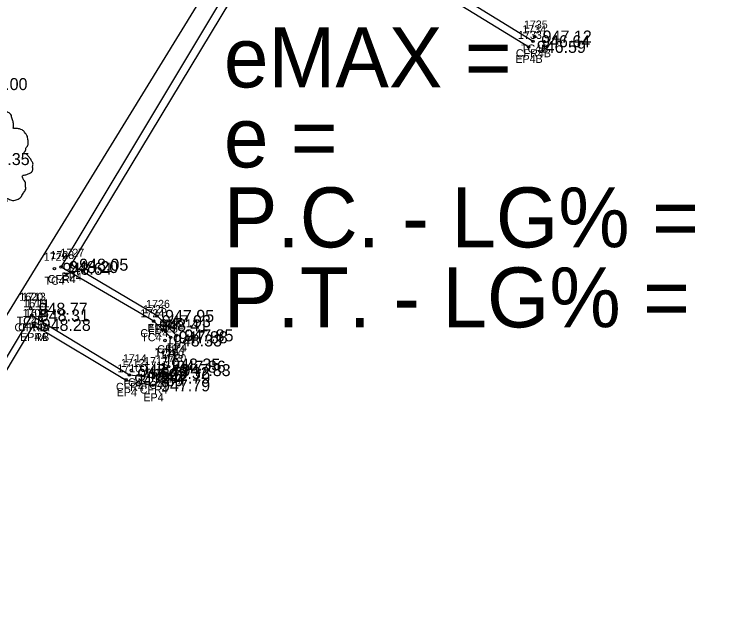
# Model space of a CAD drawing. Extents: x 1575382 to 1578175, y 1099175 to 1101955.
# Drawn here: x 1576548.8 to 1576639.7, y 1099693.2 to 1099768.1 of the extents above; entities that cross this region are included whole.
import ezdxf

# ---------------------------------------------------------------- set-up
doc = ezdxf.new("R2010")
doc.units = 0
for name, color, linetype in [('RD_EX_Conc', 7, 'Continuous'), ('RD_EX_Conc_txCode', 7, 'Continuous'), ('RD_EX_Road', 7, 'Continuous'), ('RD_EX_Road_txCode', 7, 'Continuous'), ('RD_EX_TX_Conc_ELEV', 7, 'Continuous'), ('RD_EX_TX_Road_ELEV', 7, 'Continuous'), ('RD_EX_TX_VEG_ELEV', 7, 'Continuous'), ('RD_EX_VEG', 7, 'Continuous'), ('RD_HC_Cl', 7, 'Continuous'), ('RD_HC_Data', 7, 'Continuous'), ('RD_SMD_Locator', 7, 'Continuous')]:
    doc.layers.add(name, color=color, linetype=linetype)

msp = doc.modelspace()

# ---------------------------------------------------------------- linework, layer by layer
at = {"layer": 'RD_EX_Conc'}
for points in [[(1576550.99, 1099730.502), (1576563.183, 1099723.06), (1576566.16, 1099722.72), (1576568.087, 1099724.089), (1576568.344, 1099727.767), (1576566.233, 1099729.776), (1576554.657, 1099736.543), (1576582.962, 1099783.724), (1576613.645, 1099764.773)], [(1576512.551, 1099607.177), (1576510.937, 1099614.704), (1576509.779, 1099617.424), (1576507.67, 1099619.314), (1576489.946, 1099629.698), (1576513.428, 1099668.52), (1576536.703, 1099706.656), (1576550.99, 1099730.502)]]:
    msp.add_lwpolyline(points, dxfattribs=at)
at = {"layer": 'RD_EX_Road'}
for points in [[(1576551.225, 1099729.305), (1576562.797, 1099722.393), (1576566.143, 1099721.751), (1576568.705, 1099723.652), (1576569.062, 1099728.001), (1576566.647, 1099730.438), (1576555.914, 1099736.833), (1576583.37, 1099782.321), (1576613.106, 1099764.068)], [(1576513.365, 1099607.479), (1576511.789, 1099614.931), (1576510.394, 1099617.93), (1576508.022, 1099620.011), (1576491.046, 1099629.975), (1576514.124, 1099668.026), (1576537.425, 1099706.248), (1576551.225, 1099729.305)]]:
    msp.add_lwpolyline(points, dxfattribs=at)
at = {"layer": 'RD_EX_VEG'}
msp.add_lwpolyline([(1576509.475, 1099607.149), (1576506.299, 1099616.087), (1576485.223, 1099628.587), (1576582.526, 1099787.012), (1576610.846, 1099770.862)], dxfattribs=at)
msp.add_spline([(1576547.94, 1099744.714), (1576547.865, 1099744.889), (1576547.815, 1099745.139), (1576547.89, 1099745.114), (1576548.065, 1099745.064), (1576548.34, 1099744.939), (1576548.565, 1099744.864), (1576548.89, 1099744.889), (1576549.165, 1099744.989), (1576549.615, 1099745.264), (1576549.89, 1099745.739), (1576550.164, 1099746.139), (1576550.239, 1099746.464), (1576550.189, 1099746.689), (1576550.164, 1099747.188), (1576549.964, 1099747.438), (1576549.914, 1099747.563), (1576549.815, 1099747.963), (1576549.89, 1099748.013), (1576550.164, 1099748.063), (1576550.539, 1099748.188), (1576550.814, 1099748.313), (1576551.039, 1099748.488), (1576551.114, 1099748.713), (1576551.089, 1099749.112), (1576551.139, 1099749.512), (1576551.064, 1099749.662), (1576550.964, 1099749.812), (1576550.889, 1099750.012), (1576550.739, 1099750.162), (1576550.639, 1099750.312), (1576550.539, 1099750.412), (1576550.414, 1099750.562), (1576550.239, 1099750.687), (1576550.089, 1099750.737), (1576550.039, 1099750.887), (1576550.189, 1099751.087), (1576550.239, 1099751.187), (1576550.264, 1099751.411), (1576550.489, 1099751.761), (1576550.539, 1099752.161), (1576550.489, 1099752.586), (1576550.439, 1099752.861), (1576550.289, 1099753.136), (1576550.089, 1099753.386), (1576549.964, 1099753.561), (1576549.79, 1099753.685), (1576549.465, 1099753.81), (1576549.215, 1099753.86), (1576548.865, 1099753.86), (1576548.665, 1099753.91), (1576548.69, 1099753.96), (1576548.69, 1099754.11), (1576548.69, 1099754.385), (1576548.615, 1099754.835), (1576548.465, 1099755.335), (1576548.465, 1099755.36), (1576548.365, 1099755.61), (1576548.14, 1099755.81), (1576547.965, 1099755.909), (1576547.765, 1099756.034), (1576547.516, 1099756.059), (1576547.216, 1099756.059), (1576546.941, 1099756.009), (1576546.741, 1099755.909), (1576546.566, 1099755.785), (1576546.491, 1099755.934), (1576546.391, 1099756.234), (1576546.341, 1099756.384), (1576546.191, 1099756.559), (1576545.966, 1099756.759), (1576545.516, 1099756.884), (1576544.892, 1099756.809), (1576544.592, 1099756.609), (1576544.442, 1099756.434), (1576544.392, 1099756.559), (1576544.192, 1099756.759), (1576544.092, 1099756.934), (1576543.917, 1099757.059), (1576543.767, 1099757.159), (1576543.667, 1099757.209)], degree=3, dxfattribs=at)
at = {"layer": 'RD_HC_Cl'}
msp.add_arc((1572261.26, 1102442.63), 5030, 327.624377, 330.512487, dxfattribs=at)
at = {"layer": 'RD_SMD_Locator'}
for centre in [(1576613.842, 1099765.364), (1576613.645, 1099764.773), (1576613.106, 1099764.068), (1576553.823, 1099736.325), (1576554.657, 1099736.543), (1576555.914, 1099736.833), (1576550.832, 1099731.326), (1576550.832, 1099731.326), (1576550.99, 1099730.502), (1576550.99, 1099730.502), (1576566.233, 1099729.776), (1576566.647, 1099730.438), (1576551.225, 1099729.305), (1576551.225, 1099729.305), (1576565.912, 1099729.268), (1576569.062, 1099728.001), (1576567.625, 1099727.36), (1576568.344, 1099727.767), (1576567.402, 1099724.354), (1576563.438, 1099723.639), (1576566.092, 1099723.298), (1576568.087, 1099724.089), (1576568.705, 1099723.652), (1576562.797, 1099722.393), (1576563.183, 1099723.06), (1576566.16, 1099722.72), (1576566.143, 1099721.751)]:
    msp.add_circle(centre, 0.15, dxfattribs=at)

# ---------------------------------------------------------------- texts
at = {"layer": 'RD_EX_Conc_txCode'}
for s, p in [('1735', (1576612.495, 1099766.364)), ('1734', (1576612.298, 1099765.773)), ('TC4B', (1576612.125, 1099763.364)), ('CFR4B', (1576611.495, 1099762.773)), ('1729', (1576552.476, 1099737.325)), ('1728', (1576553.311, 1099737.543)), ('TC4', (1576552.578, 1099734.325)), ('CFR4', (1576552.98, 1099734.543)), ('1620', (1576549.422, 1099732.326)), ('1713', (1576549.769, 1099732.326)), ('1619', (1576549.903, 1099731.502)), ('1711', (1576550.21, 1099731.502)), ('1725', (1576564.886, 1099730.776)), ('1724', (1576564.566, 1099730.268)), ('TC4A', (1576549.099, 1099729.326)), ('TC2B', (1576549.115, 1099729.326)), ('1722', (1576566.997, 1099728.767)), ('CFR4A', (1576548.824, 1099728.502)), ('CFRB', (1576549.289, 1099728.502)), ('1723', (1576566.279, 1099728.36)), ('CFR4', (1576564.555, 1099727.776)), ('TC4', (1576564.668, 1099727.268)), ('TC4', (1576566.381, 1099725.36)), ('1718', (1576566.339, 1099725.354)), ('CFR4', (1576566.667, 1099725.767)), ('1714', (1576562.375, 1099724.639)), ('1717', (1576565.029, 1099724.298)), ('1719', (1576567.024, 1099725.089)), ('1712', (1576562.12, 1099724.06)), ('1716', (1576565.073, 1099723.72)), ('TC4', (1576562.194, 1099721.639)), ('TC4', (1576566.158, 1099722.354)), ('CFR4', (1576566.41, 1099722.089)), ('CFR4', (1576561.506, 1099721.06)), ('CFR4', (1576564.483, 1099720.72)), ('TC4', (1576564.848, 1099721.298))]:
    msp.add_text(s, height=1, dxfattribs=at).set_placement(p)
at = {"layer": 'RD_EX_Road_txCode'}
for s, p in [('1733', (1576611.76, 1099765.068)), ('EP4B', (1576611.429, 1099762.068)), ('1727', (1576554.568, 1099737.833)), ('EP4', (1576554.709, 1099734.833)), ('1726', (1576565.276, 1099731.438)), ('1709', (1576549.839, 1099730.305)), ('1618', (1576550.139, 1099730.305)), ('1721', (1576567.999, 1099729.001)), ('EP4', (1576565.442, 1099728.438)), ('EPRB', (1576549.524, 1099727.305)), ('EP4A', (1576549.532, 1099727.305)), ('EP4', (1576567.858, 1099726.001)), ('1720', (1576567.319, 1099724.652)), ('1710', (1576561.695, 1099723.393)), ('1715', (1576565.08, 1099722.751)), ('EP4', (1576567.5, 1099721.652)), ('EP4', (1576561.593, 1099720.393)), ('EP4', (1576564.938, 1099719.751))]:
    msp.add_text(s, height=1, dxfattribs=at).set_placement(p)
at = {"layer": 'RD_EX_TX_Conc_ELEV'}
for s, p in [('947.12', (1576614.842, 1099764.614)), ('946.64', (1576614.645, 1099764.023)), ('946.00', (1576544.314, 1099758.668)), ('948.64', (1576554.823, 1099735.575)), ('948.20', (1576555.657, 1099735.793)), ('948.77', (1576551.832, 1099730.576)), ('948.77', (1576551.832, 1099730.576)), ('948.31', (1576551.99, 1099729.752)), ('948.31', (1576551.99, 1099729.752)), ('948.41', (1576566.912, 1099728.518)), ('947.93', (1576567.233, 1099729.026)), ('948.33', (1576568.625, 1099726.61)), ('947.88', (1576569.344, 1099727.017)), ('948.40', (1576564.438, 1099722.889)), ('948.35', (1576568.402, 1099723.604)), ('947.86', (1576569.087, 1099723.339)), ('947.92', (1576564.183, 1099722.31)), ('948.32', (1576567.092, 1099722.548)), ('947.79', (1576567.16, 1099721.97))]:
    msp.add_text(s, height=1.5, dxfattribs=at).set_placement(p)
at = {"layer": 'RD_EX_TX_Road_ELEV'}
for s, p in [('946.59', (1576614.106, 1099763.318)), ('948.05', (1576556.914, 1099736.083)), ('947.95', (1576567.647, 1099729.688)), ('948.28', (1576552.225, 1099728.555)), ('948.28', (1576552.225, 1099728.555)), ('947.85', (1576570.062, 1099727.251)), ('947.83', (1576569.705, 1099722.902)), ('947.89', (1576563.797, 1099721.643)), ('947.79', (1576567.143, 1099721.001))]:
    msp.add_text(s, height=1.5, dxfattribs=at).set_placement(p)
at = {"layer": 'RD_EX_TX_VEG_ELEV'}
msp.add_text('947.35', height=1.5, dxfattribs=at).set_placement((1576544.585, 1099749.292))
at = {"layer": 'RD_HC_Data'}
for s, p in [('eMAX = ', (1576575, 1099759)), ('e = ', (1576575, 1099749)), ('P.C. - LG% = ', (1576575, 1099739)), ('P.T. - LG% = ', (1576575, 1099729))]:
    msp.add_text(s, height=7.5, dxfattribs=at).set_placement(p)

doc.saveas('drawing.dxf')
